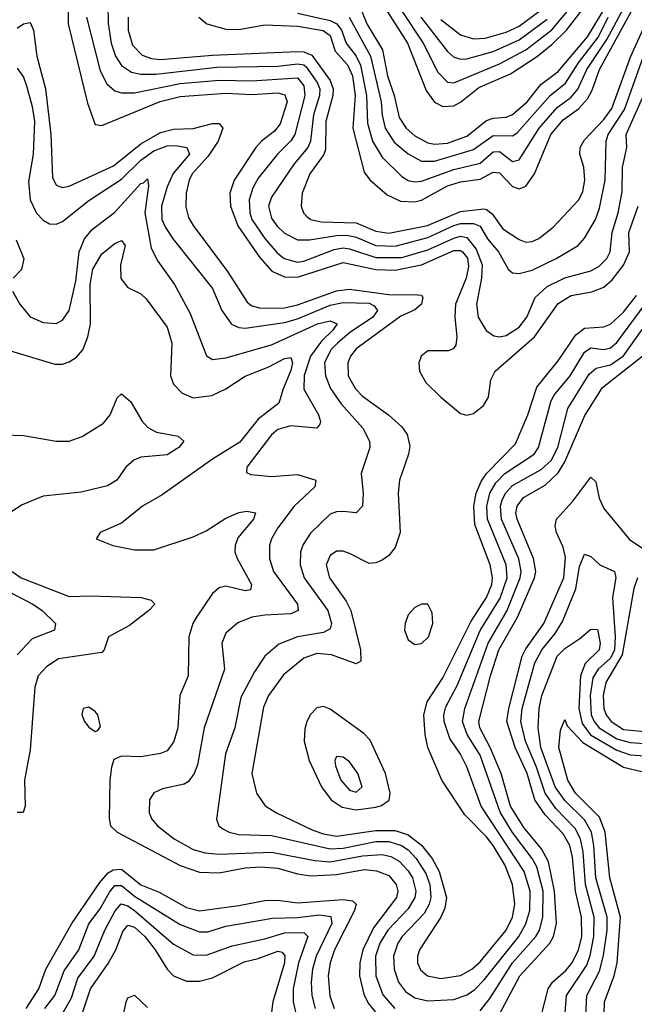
# Model space of a CAD drawing. Header units: inches. Extents: x 1173000 to 1307049, y 522583 to 678455.
# Tile 540 of 617: x 1206098 to 1207983, y 666083 to 669102. Entities that reach past the tile are written whole.
import ezdxf

# ---------------------------------------------------------------- set-up
doc = ezdxf.new("R2010")
doc.units = ezdxf.units.IN
doc.header["$MEASUREMENT"] = 0
doc.layers.add('B2606', color=7, linetype='Continuous')

msp = doc.modelspace()

# ---------------------------------------------------------------- linework, layer by layer
at = {"layer": 'B2606', "color": 5}
for points, elevation in [([(1207226.2, 669126.2), (1207287.6, 669030), (1207345, 668885), (1207370, 668849.3), (1207396.3, 668836.3), (1207430, 668838.6), (1207450, 668849.2), (1207505.9, 668894.1), (1207603.3, 668936.7), (1207686.7, 668990), (1207730, 669025.9), (1207775.6, 669070), (1207897.8, 669230)], 2120), ([(1207269.6, 669130), (1207335.4, 669030), (1207380.9, 668940.9), (1207410, 668911), (1207430, 668908.5), (1207570, 668967), (1207650.1, 669009.9), (1207730, 669071.4), (1207862, 669230)], 2140), ([(1206247.2, 669150), (1206247.1, 669090), (1206306.6, 668846.6), (1206330, 668780.4), (1206350, 668777.3), (1206529, 668851), (1206590, 668867.2), (1206730, 668876.5), (1206810, 668872.8), (1206890, 668877.5), (1206911.7, 668871.7), (1206918.4, 668850), (1206897.1, 668782.9), (1206879.2, 668760.8), (1206839.9, 668730), (1206822.2, 668710), (1206755.6, 668610), (1206742.4, 668570), (1206745.2, 668530), (1206767, 668470), (1206833.6, 668373.6), (1206871.3, 668331.3), (1206910, 668313.7), (1206950, 668312.6), (1207090, 668358.1), (1207190, 668336.5), (1207250, 668334.2), (1207330, 668350.8), (1207430, 668394.1), (1207450, 668394.3), (1207456.1, 668390), (1207471.1, 668371.1), (1207474.9, 668345.1), (1207467.9, 668310), (1207434.4, 668230), (1207432.7, 668190), (1207439.1, 668130), (1207435.6, 668104.4), (1207427.2, 668092.8), (1207413, 668087), (1207350, 668086.4), (1207329.5, 668070.5), (1207322, 668050), (1207324.7, 668024.7), (1207343.9, 667990), (1207390, 667944.4), (1207450, 667894.4), (1207470, 667889.4), (1207490, 667895), (1207520.6, 667919.4), (1207535.5, 667944.5), (1207542.7, 667997.3), (1207556, 668024), (1207677.2, 668130), (1207750, 668232), (1207790, 668256.6), (1207852.8, 668267.2), (1207890, 668282.3), (1207915.4, 668304.6), (1207950, 668349.2), (1207968.4, 668390), (1207966.7, 668450), (1207995, 668530)], 1920), ([(1206368.7, 669150), (1206369.1, 669090.9), (1206379, 669030), (1206392.5, 668990), (1206410, 668961.7), (1206440.9, 668940.9), (1206470, 668935.1), (1206515.5, 668935.5), (1206703.6, 668956.4), (1206890, 668959.3), (1206950, 668967.3), (1206970, 668963.5), (1206977.3, 668957.3), (1207010.7, 668910), (1207018.8, 668890), (1207017.6, 668870), (1206998.9, 668810), (1206990.3, 668730), (1206981.5, 668710), (1206939.7, 668660.3), (1206870, 668557.5), (1206860.9, 668530), (1206870, 668493.7), (1206887.2, 668470), (1206910, 668447.9), (1206950, 668427), (1206986.7, 668426.7), (1207070, 668440.7), (1207101.5, 668441.5), (1207130, 668435), (1207190, 668409.8), (1207250, 668407.8), (1207350, 668433.8), (1207430, 668471.1), (1207450, 668476.8), (1207490, 668477.5), (1207510, 668469.1), (1207532.8, 668430), (1207566.5, 668390), (1207596.8, 668336.8), (1207610, 668326.2), (1207630, 668323.8), (1207670, 668334.6), (1207743.4, 668370), (1207810.6, 668410), (1207830, 668432.7), (1207864.5, 668490), (1207876.1, 668523.9), (1207893.6, 668610), (1207896.8, 668730), (1207903, 668750), (1207953.1, 668826.9), (1208025.7, 669030)], 1960), ([(1206950, 669121.8), (1207050, 669099.4), (1207071.2, 669090), (1207085.4, 669070), (1207099.9, 669030), (1207130.6, 668990.6), (1207143.3, 668963.3), (1207161.5, 668870), (1207165, 668785), (1207180.7, 668730), (1207210, 668681.1), (1207270, 668621.3), (1207290, 668608.9), (1207310, 668604.6), (1207330, 668607.1), (1207430, 668642.5), (1207510, 668662.4), (1207550, 668697.2), (1207570, 668698.1), (1207610, 668667.5), (1207630, 668672.9), (1207691.5, 668770), (1207746.8, 668833.2), (1207790, 668864.4), (1207810, 668889.7), (1207838, 668950), (1207898.8, 669041.2), (1207957.5, 669150)], 2040), ([(1207146.5, 669130), (1207163, 669090), (1207210.5, 669010), (1207226.1, 668930), (1207246.2, 668870), (1207262, 668802), (1207283, 668770), (1207310, 668745.7), (1207350, 668725), (1207370, 668720.9), (1207410, 668723.9), (1207470, 668745.3), (1207530, 668792.7), (1207550, 668800.2), (1207590, 668803.1), (1207610, 668811.4), (1207654.4, 668850), (1207696.1, 668903.9), (1207750, 668943.3), (1207839.4, 669050), (1207903.5, 669156.5)], 2080), ([(1206647.6, 669110), (1206672.6, 669090), (1206730, 669073.6), (1206770, 669072.4), (1206850, 669086.3), (1206950, 669082.4), (1207028.8, 669068.8), (1207050, 669053.6), (1207066.1, 669006.1), (1207103.8, 668963.8), (1207119.2, 668930), (1207127, 668870), (1207120.4, 668770), (1207154.3, 668634.3), (1207171.6, 668611.6), (1207225, 668565), (1207265.8, 668545.8), (1207310, 668543.4), (1207330.8, 668549.2), (1207410, 668592.7), (1207450, 668605.4), (1207510, 668612.7), (1207550, 668635.1), (1207570, 668632.8), (1207610, 668590.8), (1207630, 668583.6), (1207650, 668591.4), (1207676.7, 668630), (1207727, 668750), (1207765.1, 668794.9), (1207811.6, 668828.4), (1207840, 668860), (1207854.1, 668885.9), (1207876.6, 668950), (1207975.1, 669130)], 2020), ([(1207390, 669103.2), (1207450, 669055.6), (1207490, 669043.3), (1207525.7, 669045.7), (1207590, 669064), (1207630, 669082.5), (1207694.1, 669130)], 2180), ([(1206090, 669075.8), (1206110, 669090.1), (1206130, 669093.3), (1206140.9, 669070), (1206150.4, 668990), (1206177.5, 668890), (1206193.5, 668750), (1206198.8, 668618.8), (1206210, 668594.4), (1206230, 668587.7), (1206250, 668591.8), (1206385.7, 668654.3), (1206470, 668721.1), (1206530, 668755.9), (1206570, 668766.8), (1206630, 668768.9), (1206690, 668784.1), (1206710, 668783.5), (1206721.4, 668770), (1206706.7, 668730), (1206676.5, 668683.5), (1206627.5, 668630), (1206618.2, 668610), (1206609.1, 668570), (1206608, 668528), (1206616.1, 668496.1), (1206630.6, 668470.6), (1206736, 668330), (1206795.7, 668235.7), (1206810, 668225.2), (1206837.5, 668217.5), (1206910, 668218.3), (1206950, 668227.7), (1207070, 668270.6), (1207110, 668275.5), (1207230, 668259.7), (1207318.6, 668258.6), (1207330, 668257), (1207334.6, 668250), (1207330.2, 668229.8), (1207310, 668212), (1207267.2, 668192.8), (1207130, 668092.4), (1207112.9, 668070), (1207104.6, 668050), (1207105.6, 668010), (1207128.1, 667970), (1207150, 667947.2), (1207229.5, 667890), (1207270, 667853.3), (1207286.1, 667830), (1207294.3, 667794.3), (1207290.6, 667770), (1207263.1, 667690), (1207259.4, 667650), (1207264.7, 667530), (1207250, 667483.8), (1207230, 667459.5), (1207210, 667444.9), (1207190, 667436.3), (1207170, 667434.1), (1207110, 667465.6), (1207090, 667472.8), (1207070, 667472.8), (1207050, 667458.6), (1207038.5, 667430), (1207048.5, 667390), (1207099.2, 667319.2), (1207114.2, 667290), (1207143.4, 667170), (1207144.8, 667135.2), (1207130, 667126.3), (1207054, 667154), (1207010, 667158), (1206970, 667143.9), (1206907.3, 667092.7), (1206861, 667030), (1206845.8, 666994.2), (1206810.1, 666790), (1206824.1, 666730), (1206851.5, 666691.5), (1206885.8, 666670), (1206997, 666617), (1207030, 666604.9), (1207070, 666598.7), (1207190, 666615.2), (1207250, 666616), (1207290, 666602.3), (1207330.7, 666570.7), (1207362.8, 666530), (1207385, 666490), (1207406.7, 666410), (1207402.4, 666377.6), (1207390.2, 666349.8), (1207324.8, 666250), (1207318.5, 666230), (1207318.6, 666210), (1207327.9, 666187.9), (1207349.3, 666170), (1207390, 666161.8), (1207450, 666170.7), (1207484.5, 666190), (1207510, 666213.1), (1207589.9, 666310), (1207609.1, 666350), (1207617.1, 666390), (1207609.7, 666450), (1207586.4, 666510), (1207549.9, 666570), (1207530, 666596.3), (1207463.8, 666663.8), (1207392.5, 666770), (1207349.5, 666870), (1207341.9, 666910), (1207338.1, 666970), (1207347.6, 667010), (1207396.1, 667083.9), (1207482.5, 667257.5), (1207530, 667330), (1207546.1, 667370), (1207548.1, 667390), (1207540.6, 667430), (1207493.7, 667553.7), (1207491.3, 667610), (1207498.4, 667650), (1207513.7, 667686.3), (1207529.8, 667710.2), (1207618.8, 667801.2), (1207656.5, 667890), (1207684.7, 667975.3), (1207750, 668056.4), (1207804.2, 668135.8), (1207830, 668156.3), (1207890, 668160.1), (1207910, 668168.5), (1207950, 668205.5), (1207990, 668256.8)], 1880), ([(1206303.4, 669110), (1206345.2, 668945.2), (1206365.3, 668905.3), (1206390, 668883.7), (1206410, 668877.7), (1206450, 668877.9), (1206590, 668906.2), (1206710, 668917.1), (1206810, 668914.7), (1206950, 668923.8), (1206970, 668899.8), (1206973.1, 668870), (1206941.7, 668750), (1206929.6, 668730.4), (1206888.4, 668690), (1206830, 668616.2), (1206813.2, 668586.8), (1206801.8, 668550), (1206803.7, 668510), (1206810.6, 668490), (1206850, 668430.8), (1206887.4, 668387.4), (1206909.6, 668370), (1206950, 668358.8), (1206970, 668362.2), (1207062.7, 668397.3), (1207090, 668402.5), (1207110, 668399.9), (1207190, 668372.6), (1207270, 668373.2), (1207350, 668396.3), (1207430, 668432.6), (1207450, 668438.1), (1207470, 668434.3), (1207498.2, 668398.2), (1207516.8, 668350), (1207514.7, 668310), (1207499, 668230), (1207504.5, 668190), (1207528.8, 668148.8), (1207552.7, 668132.7), (1207570, 668130.1), (1207590, 668133.8), (1207630, 668159.2), (1207653.3, 668190), (1207679.2, 668250), (1207716.3, 668283.7), (1207770, 668310.4), (1207850, 668331.9), (1207874.7, 668345.3), (1207899.3, 668370), (1207908.7, 668390), (1207915.4, 668450), (1207933.3, 668510), (1207945.5, 668574.5), (1207946.7, 668650), (1207960.4, 668710), (1207958, 668750), (1208021, 668890)], 1940), ([(1206431, 669110), (1206430.4, 669070), (1206444.6, 669024.6), (1206473.7, 668993.7), (1206502.9, 668982.9), (1206530, 668979.8), (1206690, 668993.8), (1206950, 669004.8), (1206970, 669003.7), (1206993.7, 668993.7), (1207050, 668916.2), (1207059.5, 668890), (1207058.2, 668870), (1207037.5, 668790), (1207035.9, 668704.1), (1207030.8, 668689.2), (1206988, 668630), (1206964.3, 668570), (1206961.9, 668530), (1206969.1, 668510), (1206979.2, 668499.2), (1206991.1, 668490), (1207022.3, 668482.3), (1207130, 668478.9), (1207190, 668454.2), (1207230, 668448), (1207349.1, 668470.9), (1207450, 668514.3), (1207521.8, 668521.8), (1207530, 668520.6), (1207547.3, 668507.3), (1207580.4, 668460.4), (1207630, 668427.8), (1207650, 668420.4), (1207670, 668421.7), (1207690, 668431.3), (1207734, 668466), (1207813.5, 668550), (1207824.8, 668575.2), (1207831.8, 668610), (1207828.3, 668650), (1207816.1, 668690), (1207817.5, 668710), (1207830, 668734), (1207890, 668796.5), (1207913.9, 668830), (1207972, 668990), (1208009.2, 669070.8)], 1980), ([(1207108.4, 669110), (1207174.6, 668990), (1207206.6, 668850), (1207209.4, 668809.4), (1207219.5, 668770), (1207247.1, 668727.1), (1207290, 668690.8), (1207330, 668668.8), (1207370, 668668.1), (1207490, 668703.9), (1207550, 668747.2), (1207610, 668746.3), (1207624.4, 668755.6), (1207724.9, 668870), (1207772, 668908), (1207811.8, 668970), (1207873.1, 669050), (1207902.6, 669110)], 2060), ([(1207328.2, 669110), (1207410, 669005.2), (1207428.4, 668988.4), (1207450, 668981.1), (1207470, 668981.8), (1207550, 669005), (1207630, 669040.5), (1207716, 669104)], 2160), ([(1206090, 668953.7), (1206110, 668926), (1206119.4, 668899.4), (1206136.4, 668836.4), (1206143.7, 668790), (1206139.8, 668690), (1206125.7, 668605.7), (1206130, 668550.3), (1206150, 668509.4), (1206170, 668487.9), (1206190, 668476.3), (1206210, 668475.3), (1206230, 668483.1), (1206310, 668547.7), (1206410, 668613.1), (1206470, 668671.6), (1206510, 668699.6), (1206550, 668715.2), (1206576.2, 668716.2), (1206611, 668710), (1206619.4, 668690), (1206569.4, 668630.6), (1206550.7, 668590), (1206533.5, 668530), (1206534.6, 668490), (1206545, 668465), (1206569.1, 668429.1), (1206690, 668278.3), (1206717.9, 668210), (1206748.3, 668168.3), (1206770, 668157.8), (1206790, 668156.1), (1206910, 668173.1), (1206950, 668184.9), (1207050, 668227), (1207090, 668234.7), (1207170, 668232.4), (1207185.1, 668225.1), (1207196, 668210), (1207181.1, 668190), (1207110, 668141.4), (1207072.6, 668110), (1207052.4, 668090), (1207033.5, 668050), (1207036, 668010), (1207051.5, 667971.5), (1207083.8, 667923.8), (1207150.1, 667850), (1207170.8, 667810), (1207172.2, 667790), (1207145.6, 667710), (1207152, 667650), (1207149.2, 667610), (1207130, 667589.8), (1207090, 667593.9), (1207070, 667592.7), (1207050, 667585.4), (1206990, 667527.9), (1206967.2, 667492.8), (1206959.4, 667470), (1206958.8, 667430), (1206970.8, 667390), (1207043.5, 667290), (1207054.1, 667250), (1207050, 667233.7), (1207030, 667222.4), (1206950.1, 667209.9), (1206893.2, 667186.8), (1206850.1, 667149.9), (1206817.9, 667102.1), (1206776.9, 667023.1), (1206758, 666930), (1206729.7, 666850.3), (1206701.6, 666650), (1206709.1, 666630), (1206720.9, 666620.9), (1206740.3, 666610), (1206770, 666603.5), (1206870, 666600.3), (1207050, 666559.6), (1207090, 666561.7), (1207190, 666581.4), (1207230, 666581.6), (1207269.1, 666570), (1207290, 666555.9), (1207314.5, 666530), (1207343.8, 666483.8), (1207356, 666450), (1207359, 666410), (1207354.4, 666390), (1207338.7, 666361.3), (1207270.8, 666290), (1207257.9, 666270), (1207245.1, 666230), (1207246.5, 666190), (1207259.7, 666150), (1207281.5, 666121.5), (1207310, 666101.9), (1207350, 666093.1), (1207430, 666097.1), (1207470, 666111.8), (1207492.7, 666127.3), (1207522.4, 666157.6), (1207628.6, 666290), (1207650.8, 666329.2), (1207662.6, 666370), (1207663.3, 666430), (1207645.7, 666490), (1207513.9, 666690), (1207470, 666810.7), (1207450, 666849.9), (1207417.8, 666897.8), (1207400.1, 666950), (1207399.1, 666970), (1207404.7, 666995.3), (1207439.7, 667060.3), (1207510.7, 667229.3), (1207571.4, 667328.6), (1207593.4, 667390), (1207589.7, 667430), (1207532.7, 667570), (1207530.4, 667610), (1207539.8, 667650), (1207558.3, 667681.7), (1207585.8, 667710), (1207676.4, 667770), (1207689.7, 667790.3), (1207726.8, 667930), (1207736.5, 667950), (1207786.1, 668010), (1207830, 668083.1), (1207850, 668095.7), (1207890, 668090.8), (1207910, 668095.4), (1207930, 668111.8), (1208016.8, 668230)], 1860), ([(1206076.3, 668270), (1206098.4, 668230), (1206130, 668191), (1206170, 668173.2), (1206210, 668170.7), (1206230, 668180.9), (1206250, 668210.3), (1206270, 668300.3), (1206281, 668390), (1206296.6, 668430), (1206320.8, 668459.2), (1206390, 668512.3), (1206470, 668600.1), (1206478.3, 668601.7), (1206490, 668614.7), (1206493.1, 668593.1), (1206482.4, 668510), (1206501.9, 668401.9), (1206521.7, 668361.7), (1206572.9, 668290), (1206621.5, 668201.5), (1206671.3, 668071.3), (1206690, 668060.6), (1206730, 668065.6), (1206870, 668105), (1207011.6, 668170), (1207050, 668178.4), (1207072.2, 668170), (1207058.5, 668150), (1207023.7, 668116.3), (1206990.3, 668070), (1206971.1, 668011.1), (1206969.4, 667969.4), (1207015.1, 667890), (1207020.5, 667870), (1207018.4, 667861.6), (1207010, 667849.9), (1206930, 667856.2), (1206890, 667845.7), (1206870, 667829.2), (1206794.6, 667730), (1206793.4, 667713.4), (1206807.4, 667707.4), (1206870, 667700.9), (1206950, 667707.3), (1207006.3, 667690), (1207003.2, 667670), (1206940.1, 667610), (1206890, 667544.2), (1206870.1, 667510), (1206864.6, 667490), (1206864.5, 667450), (1206876.6, 667410), (1206950.6, 667310), (1206952.4, 667290), (1206930, 667279.9), (1206850, 667276.1), (1206810.5, 667269.5), (1206767.5, 667252.5), (1206730, 667220.9), (1206717.7, 667190), (1206726.5, 667110), (1206663.6, 666930), (1206643.4, 666816.6), (1206633.4, 666790), (1206614.9, 666765.1), (1206602.7, 666757.3), (1206536.5, 666743.5), (1206509.2, 666730.8), (1206496.6, 666710), (1206494.8, 666670), (1206503.9, 666650), (1206520.5, 666630), (1206571.5, 666590), (1206630, 666556.9), (1206667, 666547), (1206710, 666542.9), (1206870, 666549.1), (1207003.3, 666523.3), (1207050, 666519.4), (1207150, 666537.6), (1207210, 666541.6), (1207236, 666536), (1207261.9, 666521.9), (1207290, 666492.3), (1207302.9, 666470), (1207313.1, 666430), (1207310.5, 666410), (1207290, 666375.7), (1207227, 666310), (1207202.9, 666270), (1207189.8, 666229.8), (1207190.3, 666170), (1207211.7, 666111.7), (1207248.4, 666070)], 1840), ([(1206050, 668093.1), (1206206.2, 668046.2), (1206230, 668046.3), (1206250, 668053.3), (1206272.7, 668067.3), (1206291.9, 668090), (1206307.3, 668130), (1206315.5, 668170), (1206314.2, 668290), (1206323, 668337), (1206350, 668383.9), (1206390, 668416), (1206410, 668425.2), (1206422.2, 668410), (1206407.6, 668350), (1206408.8, 668308.8), (1206430, 668281.3), (1206470, 668261.6), (1206486.6, 668246.6), (1206550, 668159.2), (1206565, 668110), (1206560.4, 668010), (1206570, 667984.5), (1206596.4, 667956.4), (1206630, 667942.6), (1206687.1, 667950), (1206730, 667969.7), (1206790, 668008.6), (1206862.6, 668037.4), (1206910, 668063.3), (1206930, 668066.7), (1206934.4, 668050), (1206930, 668026.3), (1206906.1, 667970), (1206893.4, 667926.6), (1206830, 667876.9), (1206773.3, 667806.7), (1206690, 667754.9), (1206535.3, 667644.7), (1206474.5, 667610), (1206410, 667557.8), (1206344.9, 667530), (1206333, 667510), (1206384, 667490), (1206450, 667476.5), (1206510, 667476.2), (1206630, 667515.8), (1206670, 667535.1), (1206730, 667573.5), (1206770, 667590.4), (1206795, 667595), (1206821.7, 667590), (1206815.3, 667570), (1206767, 667513), (1206758.7, 667490), (1206758.1, 667470), (1206765.2, 667450), (1206808.7, 667370), (1206806.4, 667353.6), (1206790, 667350.6), (1206730, 667364.6), (1206710, 667360.2), (1206690, 667342.3), (1206640.3, 667270), (1206629.3, 667250), (1206617.3, 667210), (1206615, 667090), (1206589.5, 667030), (1206583.7, 666930), (1206571, 666889), (1206550, 666859.9), (1206530, 666851.6), (1206470, 666841.3), (1206410, 666843.8), (1206387.1, 666832.9), (1206379.3, 666810), (1206375.1, 666770), (1206372.7, 666652.7), (1206377.1, 666630), (1206396.9, 666610), (1206590, 666508.2), (1206650, 666487.4), (1206710, 666485.5), (1206790, 666500.9), (1206836.3, 666503.7), (1206890, 666500.3), (1206950, 666482.7), (1206990, 666476.9), (1207070, 666480.2), (1207155.5, 666495.5), (1207192.4, 666492.4), (1207230, 666477.6), (1207252.7, 666450), (1207257.9, 666430), (1207254, 666410), (1207183, 666317), (1207150.3, 666250), (1207141.5, 666210), (1207140, 666170), (1207153.2, 666113.2), (1207166.5, 666086.5), (1207193.7, 666053.7)], 1820), ([(1206087.4, 668427.4), (1206111, 668369), (1206103.8, 668336.2), (1206078.3, 668310)], 1840), ([(1207510, 666063), (1207539.9, 666100.1), (1207610, 666209.7), (1207681.6, 666290), (1207692, 666310), (1207702.8, 666350), (1207703.2, 666430), (1207684, 666504), (1207670, 666530), (1207610, 666609), (1207572, 666672), (1207510, 666846.2), (1207470.4, 666910), (1207456.2, 666950), (1207463.6, 666990), (1207535.2, 667190), (1207592.1, 667287.9), (1207633.5, 667390), (1207636.3, 667410), (1207628.6, 667448.6), (1207575.7, 667570), (1207572.3, 667610), (1207577.5, 667630), (1207588.7, 667651.3), (1207610, 667673.5), (1207697.5, 667722.5), (1207728.4, 667750), (1207748.2, 667790), (1207779.2, 667910), (1207844.8, 668015.2), (1207866.2, 668033.8), (1207910, 668044.1), (1207950, 668071.4), (1208007.4, 668152.6)], 1840), ([(1207570, 666052.7), (1207632.1, 666170), (1207724.5, 666270), (1207735.1, 666290), (1207744.5, 666330), (1207738.9, 666430), (1207719.8, 666519.8), (1207698.9, 666558.9), (1207644.3, 666624.3), (1207603.6, 666690), (1207574.6, 666790), (1207541, 666870), (1207509, 666930), (1207506.6, 666950), (1207541.7, 667090), (1207567.6, 667170), (1207625.1, 667270), (1207676.7, 667390), (1207680.8, 667410), (1207674, 667450), (1207623.4, 667570), (1207620.2, 667590), (1207623.5, 667610), (1207643.6, 667636.4), (1207710, 667674.2), (1207750, 667712.1), (1207770, 667746.5), (1207831.7, 667888.3), (1207885.6, 667974.4), (1208010, 668072.5)], 1820), ([(1206049.3, 667829.3), (1206110, 667827.5), (1206209.9, 667810.1), (1206250, 667810.1), (1206290, 667824), (1206355, 667865), (1206375.6, 667890), (1206397.4, 667942.6), (1206410, 667955.3), (1206439.4, 667930), (1206472.4, 667872.4), (1206491.4, 667851.4), (1206517.7, 667837.7), (1206584.6, 667824.6), (1206601.4, 667810), (1206586.1, 667790), (1206550, 667768), (1206470, 667760.7), (1206448.2, 667751.8), (1206423.5, 667730), (1206396.5, 667690), (1206367.1, 667672.9), (1206286.4, 667653.6), (1206170, 667641.1), (1206106, 667614), (1206056.8, 667583.2)], 1780), ([(1207677.6, 665970), (1207719, 666130), (1207732.4, 666150), (1207773.4, 666186.6), (1207791.2, 666208.8), (1207811.5, 666248.5), (1207821.9, 666290), (1207821.5, 666350), (1207803.3, 666430), (1207793.5, 666533.5), (1207785.4, 666570), (1207765.1, 666605.1), (1207710, 666663.7), (1207677.6, 666710), (1207654.4, 666790), (1207617.8, 666870), (1207592.5, 666950), (1207598.3, 666990), (1207639.3, 667150), (1207650, 667172.6), (1207705.6, 667250), (1207767.2, 667390), (1207772.5, 667452.5), (1207764.9, 667484.9), (1207744.3, 667530), (1207740.6, 667550), (1207744.5, 667570), (1207794.2, 667625.8), (1207850, 667699.1), (1207865.4, 667685.4), (1207874.9, 667634.9), (1207890, 667603.5), (1207968.5, 667508.5), (1208024.5, 667470)], 1780), ([(1207768.6, 666030), (1207775.2, 666110), (1207837.1, 666202.9), (1207847.9, 666232.1), (1207859.4, 666290), (1207860.5, 666350), (1207833, 666450), (1207826.4, 666550), (1207818.4, 666590), (1207801.3, 666621.3), (1207742.8, 666682.8), (1207709.5, 666730), (1207683.7, 666810), (1207649.6, 666890), (1207635.5, 666950), (1207639.7, 666990), (1207677.9, 667130), (1207699.1, 667170), (1207740.3, 667219.7), (1207763.3, 667256.7), (1207803.5, 667356.5), (1207814.6, 667425.4), (1207830, 667463.6), (1207850, 667456.2), (1207877.2, 667430), (1207922.4, 667410), (1207926.6, 667390), (1207916.7, 667330), (1207924, 667210), (1207922, 667170), (1207910, 667144.4), (1207872.5, 667110), (1207856.1, 667083.9), (1207847.6, 667030), (1207850.7, 666970), (1207859.6, 666950), (1207875.8, 666930), (1207930, 666896.4), (1207970, 666885.7), (1208090, 666877.8)], 1760), ([(1206074.9, 667410), (1206103, 667390), (1206250, 667333.4), (1206315.6, 667335.6), (1206470.4, 667330.4), (1206501.6, 667321.6), (1206512.7, 667310), (1206494, 667290), (1206435.4, 667244.6), (1206370.2, 667210), (1206357.6, 667170), (1206350, 667162), (1206217.5, 667142.5), (1206181.3, 667118.7), (1206155.1, 667090), (1206144.7, 667055.3), (1206130, 666862.7), (1206112.7, 666770), (1206115.4, 666690), (1206108.7, 666671.3), (1206090, 666670.9)], 1780), ([(1207993, 667390), (1207981.9, 667358.1), (1207945.9, 667154.1), (1207895.5, 667070), (1207887.5, 667030), (1207889.5, 666989.5), (1207897.1, 666970), (1207912.6, 666950), (1207950, 666925.8), (1208090, 666912.2)], 1780), ([(1206040.6, 667360.6), (1206138.9, 667310), (1206166.8, 667290), (1206207.8, 667250), (1206205.3, 667230), (1206136.8, 667203.2), (1206090, 667154.8)], 1760), ([(1207833.3, 666030), (1207837.7, 666110), (1207876.3, 666183.7), (1207888.2, 666231.8), (1207899.8, 666310), (1207900, 666350), (1207865.6, 666470), (1207859.5, 666570), (1207851.6, 666610), (1207830, 666648), (1207770, 666707.2), (1207740.8, 666750), (1207696.9, 666870), (1207688, 666930), (1207691.2, 666990), (1207699.9, 667030), (1207746.7, 667150), (1207770, 667173.6), (1207816, 667204), (1207850, 667233), (1207870, 667231.6), (1207878.1, 667190), (1207875, 667170), (1207832.3, 667127.7), (1207818, 667090), (1207813.3, 666990), (1207823.5, 666943.5), (1207849.1, 666909.1), (1207930, 666861.6), (1207970, 666847.5), (1208061.7, 666841.7)], 1740), ([(1207889.6, 666010), (1207892.2, 666090), (1207921.8, 666170), (1207930.4, 666210), (1207940.5, 666350), (1207907.7, 666470), (1207894, 666610), (1207876, 666656), (1207802.7, 666730), (1207779, 666770), (1207751.7, 666870), (1207756.9, 666923.1), (1207770, 666955.8), (1207776.9, 666936.9), (1207825.2, 666885.2), (1207950, 666810.3), (1208010, 666795.8)], 1720), ([(1206117.6, 666070), (1206156.6, 666130), (1206178.3, 666190), (1206258.1, 666330), (1206344.2, 666455.8), (1206370, 666485.6), (1206384.6, 666495.4), (1206410, 666496.6), (1206470, 666448.6), (1206526, 666426), (1206610, 666379.6), (1206650, 666369.4), (1206770, 666385.1), (1206850, 666401.4), (1206890, 666401.6), (1206950, 666394), (1207090, 666403.8), (1207119.4, 666399.4), (1207130.1, 666390), (1207125.5, 666370), (1207063.8, 666250), (1207050.8, 666210), (1207043.9, 666170), (1207049, 666109), (1207062.4, 666070)], 1780), ([(1206175.2, 666070), (1206206.1, 666110), (1206234.6, 666185.4), (1206279.2, 666250), (1206310.5, 666329.5), (1206345.1, 666374.9), (1206373.2, 666426.8), (1206390, 666446.6), (1206410, 666447), (1206450, 666414.1), (1206590, 666326.9), (1206650, 666304.7), (1206674.9, 666305.1), (1206730, 666321.8), (1206873.1, 666346.9), (1206950, 666348.8), (1207016.7, 666356.7), (1207052.2, 666352.2), (1207055.8, 666330), (1207007.7, 666230), (1206996.5, 666190), (1206991.9, 666150), (1206994, 666110), (1207004.5, 666070)], 1760), ([(1206227.6, 666050), (1206257.1, 666102.9), (1206276.8, 666163.2), (1206327.1, 666230), (1206359.6, 666310), (1206390.7, 666369.3), (1206409.7, 666390.3), (1206430, 666384.6), (1206450.4, 666370.4), (1206570, 666266.9), (1206630, 666234), (1206670, 666233.7), (1206750, 666262.3), (1206850, 666283.8), (1206910, 666301.9), (1206970, 666302.5), (1206982.3, 666290), (1206952.8, 666210), (1206937.1, 666130), (1206936.7, 666090), (1206946.2, 666050)], 1740), ([(1206288.7, 666050), (1206315.5, 666130), (1206370, 666207.2), (1206393.1, 666250), (1206414.1, 666305.9), (1206430, 666325), (1206450, 666319), (1206481.6, 666290), (1206513.3, 666250), (1206550, 666190.7), (1206570, 666170.1), (1206610, 666153.6), (1206650, 666153.6), (1206690, 666163.6), (1206786.9, 666213.1), (1206830, 666223.5), (1206890, 666245.7), (1206902.8, 666242.8), (1206911.1, 666231.1), (1206910.3, 666210), (1206874.2, 666090), (1206869.7, 666050)], 1720), ([(1206416.6, 666050), (1206424.7, 666090), (1206430, 666102.3), (1206450, 666110.9), (1206490, 666072.7)], 1680)]:
    msp.add_lwpolyline(points, dxfattribs=dict(at, elevation=elevation))
for points, elevation in [([(1207330, 667309.8), (1207310, 667299.4), (1207290, 667276.8), (1207280.3, 667250), (1207278.8, 667230), (1207290, 667200.1), (1207310, 667186.4), (1207330, 667188.9), (1207351.8, 667210), (1207365.2, 667250), (1207362.9, 667282.9), (1207349.7, 667309.7)], 1920), ([(1206310, 666993.7), (1206293.4, 666990), (1206288.4, 666970), (1206297.2, 666950), (1206310, 666932.9), (1206330, 666919.5), (1206337.7, 666922.3), (1206345.8, 666934.2), (1206338, 666970), (1206330, 666980.8)], 1820), ([(1207030, 666995.8), (1207010, 666991.5), (1206990, 666971.7), (1206979.2, 666950), (1206972.7, 666927.3), (1206971, 666890), (1206985.9, 666830), (1207023.4, 666750), (1207053.6, 666710), (1207087.2, 666687.2), (1207130, 666679.2), (1207190, 666686.7), (1207207.6, 666692.4), (1207231.1, 666708.9), (1207234.8, 666730), (1207219.6, 666790), (1207172.8, 666892.8), (1207153.4, 666913.4), (1207050, 666987.6)], 1920), ([(1207070, 666843), (1207064.6, 666830), (1207066.5, 666813.5), (1207083.1, 666770), (1207110, 666738.8), (1207130, 666733.1), (1207148.2, 666750), (1207135.7, 666790), (1207110, 666826.2), (1207090, 666840.7)], 1940)]:
    msp.add_lwpolyline(points, close=True, dxfattribs=dict(at, elevation=elevation))

doc.saveas('drawing.dxf')
